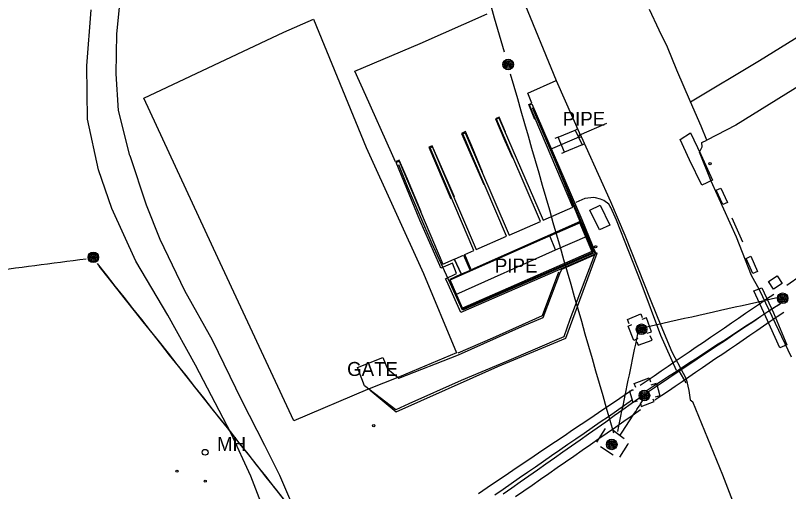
# Model space of a CAD drawing. Extents: x 368532 to 392481, y 10654822 to 10676899.
# Drawn here: x 370907.9 to 371184.7, y 10674286.8 to 10674457.3 of the extents above; entities that cross this region are included whole.
import ezdxf

# ---------------------------------------------------------------- set-up
doc = ezdxf.new("R2010")
doc.units = 0
for name, color, linetype in [('p_Catenary', 7, 'Continuous'), ('p_drainage conc drain', 7, 'Continuous'), ('p_drainage water', 7, 'Continuous'), ('p_dtm retaining wall', 7, 'Continuous'), ('p_dtm slab', 7, 'Continuous'), ('p_road - paved curb', 7, 'Continuous'), ('p_road conc barrier', 7, 'Continuous'), ('p_road dirt road', 7, 'Continuous'), ('p_structure fence', 7, 'Continuous'), ('p_structure pipe', 7, 'Continuous'), ('p_structure unidentified', 7, 'Continuous'), ('p_utility general pole', 7, 'Continuous'), ('p_utility manhole', 7, 'Continuous')]:
    doc.layers.add(name, color=color, linetype=linetype)

msp = doc.modelspace()

# ---------------------------------------------------------------- linework, layer by layer
at = {"layer": 'p_Catenary'}
for points in [[(371077.62, 10674462.55), (371079.37, 10674456.45), (371081.12, 10674450.35), (371082.87, 10674444.25)], [(371085.09, 10674436.39), (371086.36, 10674431.96), (371087.64, 10674427.53), (371088.91, 10674423.09), (371090.19, 10674418.66), (371091.46, 10674414.23), (371092.74, 10674409.8), (371094.01, 10674405.36), (371095.29, 10674400.93), (371096.56, 10674396.5), (371097.83, 10674392.07), (371099.11, 10674387.64), (371100.38, 10674383.2), (371101.66, 10674378.77), (371102.93, 10674374.34), (371104.21, 10674369.91), (371105.48, 10674365.48), (371106.76, 10674361.04), (371108.03, 10674356.61), (371109.3, 10674352.18), (371110.58, 10674347.75), (371111.85, 10674343.31), (371113.13, 10674338.88), (371114.4, 10674334.45), (371115.68, 10674330.02), (371116.95, 10674325.59), (371118.23, 10674321.15), (371119.5, 10674316.72), (371120.78, 10674312.29), (371122.05, 10674307.86)], [(370889.62, 10674364.43), (370891.92, 10674364.73), (370894.21, 10674365.03), (370896.51, 10674365.34), (370898.8, 10674365.64), (370901.1, 10674365.94), (370903.39, 10674366.25), (370905.69, 10674366.55), (370907.98, 10674366.85), (370910.28, 10674367.16), (370912.57, 10674367.46), (370914.87, 10674367.76), (370917.17, 10674368.07), (370919.46, 10674368.37), (370921.76, 10674368.67), (370924.05, 10674368.98), (370926.35, 10674369.28), (370928.64, 10674369.58), (370930.94, 10674369.89), (370933.23, 10674370.19)], [(370937.18, 10674368.41), (370940.35, 10674364.4), (370943.52, 10674360.39), (370946.7, 10674356.38), (370949.87, 10674352.37), (370953.04, 10674348.36), (370956.21, 10674344.35), (370959.38, 10674340.35), (370962.55, 10674336.34), (370965.72, 10674332.33), (370968.89, 10674328.32), (370972.06, 10674324.31), (370975.23, 10674320.3), (370978.4, 10674316.29), (370981.57, 10674312.28), (370984.75, 10674308.27), (370987.92, 10674304.26), (370991.09, 10674300.26), (370994.26, 10674296.25), (370997.43, 10674292.24), (371000.6, 10674288.23), (371003.77, 10674284.22)], [(370937.81, 10674367.45), (370940.96, 10674363.48), (370944.11, 10674359.51), (370947.26, 10674355.54), (370950.41, 10674351.56), (370953.55, 10674347.59), (370956.7, 10674343.62), (370959.85, 10674339.65), (370963, 10674335.68), (370966.15, 10674331.71), (370969.3, 10674327.74), (370972.45, 10674323.76), (370975.59, 10674319.79), (370978.74, 10674315.82), (370981.89, 10674311.85), (370985.04, 10674307.88), (370988.19, 10674303.91), (370991.34, 10674299.94), (370994.49, 10674295.96), (370997.63, 10674291.99), (371000.78, 10674288.02), (371003.93, 10674284.05)], [(371184.12, 10674360.75), (371189.32, 10674364.28)], [(371131.57, 10674324.84), (371134.09, 10674326.56), (371136.61, 10674328.28), (371139.13, 10674330), (371141.65, 10674331.71), (371144.17, 10674333.43), (371146.68, 10674335.15), (371149.2, 10674336.87), (371151.72, 10674338.59), (371154.24, 10674340.31), (371156.76, 10674342.03), (371159.28, 10674343.74), (371161.8, 10674345.46), (371164.32, 10674347.18), (371166.83, 10674348.9), (371169.35, 10674350.62), (371171.87, 10674352.34), (371174.39, 10674354.05), (371176.91, 10674355.77), (371179.43, 10674357.49)], [(371131.95, 10674345.36), (371134.54, 10674345.93), (371137.12, 10674346.51), (371139.71, 10674347.09), (371142.3, 10674347.67), (371144.88, 10674348.25), (371147.47, 10674348.83), (371150.06, 10674349.41), (371152.64, 10674349.99), (371155.23, 10674350.57), (371157.82, 10674351.15), (371160.4, 10674351.73), (371162.99, 10674352.31), (371165.58, 10674352.89), (371168.16, 10674353.47), (371170.75, 10674354.05), (371173.34, 10674354.63), (371175.92, 10674355.2), (371178.51, 10674355.78), (371181.1, 10674356.36)], [(371181.69, 10674353.93), (371179.17, 10674352.29), (371176.65, 10674350.65), (371174.13, 10674349.01), (371171.61, 10674347.37), (371169.09, 10674345.73), (371166.57, 10674344.09), (371164.05, 10674342.45), (371161.53, 10674340.81), (371159.01, 10674339.17), (371156.49, 10674337.53), (371153.97, 10674335.89), (371151.45, 10674334.25), (371148.93, 10674332.61), (371146.41, 10674330.97), (371143.89, 10674329.33), (371141.37, 10674327.69), (371138.85, 10674326.05), (371136.33, 10674324.41), (371133.81, 10674322.77)], [(371182.44, 10674354.53), (371179.9, 10674352.83), (371177.36, 10674351.13), (371174.82, 10674349.43), (371172.29, 10674347.73), (371169.75, 10674346.03), (371167.21, 10674344.33), (371164.67, 10674342.64), (371162.14, 10674340.94), (371159.6, 10674339.24), (371157.06, 10674337.54), (371154.52, 10674335.84), (371151.99, 10674334.14), (371149.45, 10674332.44), (371146.91, 10674330.74), (371144.37, 10674329.04), (371141.83, 10674327.34), (371139.3, 10674325.64), (371136.76, 10674323.94), (371134.22, 10674322.24)], [(371136.91, 10674319.59), (371139.34, 10674321.25), (371141.77, 10674322.9), (371144.2, 10674324.56), (371146.63, 10674326.22), (371149.06, 10674327.88), (371151.49, 10674329.53), (371153.92, 10674331.19), (371156.34, 10674332.85), (371158.77, 10674334.5), (371161.2, 10674336.16), (371163.63, 10674337.82), (371166.06, 10674339.47), (371168.49, 10674341.13), (371170.92, 10674342.79), (371173.35, 10674344.45), (371175.78, 10674346.1), (371178.21, 10674347.76), (371180.64, 10674349.42), (371183.07, 10674351.07)], [(371123.6, 10674308.34), (371123.98, 10674310.17), (371124.36, 10674312.01), (371124.73, 10674313.84), (371125.11, 10674315.68), (371125.49, 10674317.52), (371125.86, 10674319.35), (371126.24, 10674321.19), (371126.62, 10674323.02), (371127, 10674324.86), (371127.37, 10674326.69), (371127.75, 10674328.53), (371128.13, 10674330.37), (371128.5, 10674332.2), (371128.88, 10674334.04), (371129.26, 10674335.87), (371129.63, 10674337.71), (371130.01, 10674339.54), (371130.39, 10674341.38), (371130.77, 10674343.22)], [(371073.72, 10674286.13), (371076.78, 10674288.19), (371079.85, 10674290.26), (371082.91, 10674292.33), (371085.98, 10674294.39), (371089.05, 10674296.46), (371092.11, 10674298.53), (371095.18, 10674300.59), (371098.25, 10674302.66), (371101.31, 10674304.73), (371104.38, 10674306.79), (371107.44, 10674308.86), (371110.51, 10674310.93), (371113.58, 10674312.99), (371116.64, 10674315.06), (371119.71, 10674317.13), (371122.77, 10674319.19), (371125.84, 10674321.26), (371128.91, 10674323.32)], [(371131.5, 10674320.31), (371128.44, 10674318.15), (371125.38, 10674316), (371122.33, 10674313.85), (371119.27, 10674311.69), (371116.21, 10674309.54), (371113.15, 10674307.38), (371110.1, 10674305.23), (371107.04, 10674303.08), (371103.98, 10674300.92), (371100.93, 10674298.77), (371097.87, 10674296.61), (371094.81, 10674294.46), (371091.76, 10674292.31), (371088.7, 10674290.15), (371085.64, 10674288), (371082.58, 10674285.85)], [(371128.93, 10674319.62), (371126.03, 10674317.62), (371123.12, 10674315.61), (371120.22, 10674313.6), (371117.32, 10674311.6), (371114.42, 10674309.59), (371111.52, 10674307.59), (371108.62, 10674305.58), (371105.72, 10674303.58), (371102.82, 10674301.57), (371099.92, 10674299.57), (371097.02, 10674297.56), (371094.12, 10674295.56), (371091.22, 10674293.55), (371088.32, 10674291.55), (371085.42, 10674289.54), (371082.52, 10674287.54), (371079.61, 10674285.53)], [(371124.29, 10674306.7), (371124.73, 10674307.38), (371125.17, 10674308.06), (371125.61, 10674308.74), (371126.05, 10674309.41), (371126.49, 10674310.09), (371126.93, 10674310.77), (371127.37, 10674311.45), (371127.81, 10674312.12), (371128.25, 10674312.8), (371128.69, 10674313.48), (371129.13, 10674314.16), (371129.57, 10674314.83), (371130.01, 10674315.51), (371130.45, 10674316.19), (371130.89, 10674316.87), (371131.33, 10674317.54), (371131.77, 10674318.22), (371132.21, 10674318.9), (371132.65, 10674319.58)], [(371086.94, 10674284.96), (371089.93, 10674287.04), (371092.92, 10674289.12), (371095.91, 10674291.2), (371098.89, 10674293.27), (371101.88, 10674295.35), (371104.87, 10674297.43), (371107.86, 10674299.51), (371110.85, 10674301.59), (371113.84, 10674303.67), (371116.83, 10674305.74), (371119.81, 10674307.82), (371122.8, 10674309.9), (371125.79, 10674311.98), (371128.78, 10674314.06), (371131.77, 10674316.14)]]:
    msp.add_lwpolyline(points, dxfattribs=at)
at = {"layer": 'p_drainage conc drain'}
for p, q in [((371103.55, 10674366.47), (371115.28, 10674371.52)), ((371115.28, 10674371.52), (371106.45, 10674348.36)), ((371096.92, 10674349.17), (371102.8, 10674364.89)), ((371102.8, 10674364.89), (371103.55, 10674366.47)), ((371089.26, 10674345.91), (371096.92, 10674349.17)), ((371106.45, 10674348.36), (371104.28, 10674342.17)), ((371066.59, 10674335.8), (371089.26, 10674345.91)), ((371104.28, 10674342.17), (371083.73, 10674333.37)), ((371030.37, 10674331.24), (371039.48, 10674334.82)), ((371039.48, 10674334.82), (371041.16, 10674330.71)), ((371045.25, 10674327.34), (371066.59, 10674335.8)), ((371032.96, 10674324.66), (371030.37, 10674331.24)), ((371083.73, 10674333.37), (371067.58, 10674326.58)), ((371041.16, 10674330.71), (371045.25, 10674327.34)), ((371067.58, 10674326.58), (371048.75, 10674318.14)), ((371044.08, 10674316.05), (371032.96, 10674324.66)), ((371048.75, 10674318.14), (371044.08, 10674316.05))]:
    msp.add_line(p, q, dxfattribs=at)
at = {"layer": 'p_drainage water'}
for p, q in [((371102.98, 10674379.99), (371109.87, 10674383.14)), ((371109.87, 10674383.14), (371114.35, 10674372.8)), ((371063.64, 10674362.61), (371102.98, 10674379.99)), ((371114.35, 10674372.8), (371067.99, 10674352.46)), ((371067.99, 10674352.46), (371063.64, 10674362.61))]:
    msp.add_line(p, q, dxfattribs=at)
at = {"layer": 'p_dtm retaining wall'}
for p, q in [((371091.96, 10674425.2), (371092.88, 10674425.66)), ((371092.88, 10674425.66), (371110.77, 10674384.16)), ((371107.49, 10674388.64), (371091.96, 10674425.2)), ((371080.19, 10674420.18), (371081.07, 10674420.61)), ((371095.95, 10674383.55), (371080.19, 10674420.18)), ((371081.07, 10674420.61), (371096.88, 10674383.98)), ((371068.15, 10674414.9), (371068.96, 10674415.3)), ((371083.8, 10674378.3), (371068.15, 10674414.9)), ((371068.96, 10674415.3), (371084.76, 10674378.6)), ((371056.41, 10674409.92), (371057.16, 10674410.31)), ((371072.04, 10674373.09), (371056.41, 10674409.92)), ((371057.16, 10674410.31), (371072.93, 10674373.43)), ((371044.24, 10674404.67), (371045.32, 10674405.07)), ((371052.68, 10674383.99), (371044.24, 10674404.67)), ((371045.32, 10674405.07), (371060.95, 10674368.2)), ((371115.02, 10674392.07), (371111.75, 10674391.75)), ((371115.68, 10674391.97), (371115.02, 10674392.07)), ((371111.75, 10674391.75), (371108.58, 10674390.29)), ((371117.41, 10674391.45), (371115.68, 10674391.97)), ((371118.62, 10674390.97), (371117.41, 10674391.45)), ((371120.35, 10674389.72), (371118.62, 10674390.97)), ((371120.92, 10674388.85), (371120.35, 10674389.72)), ((371096.88, 10674383.98), (371107.49, 10674388.64)), ((371121.09, 10674388.47), (371120.92, 10674388.85)), ((371123.18, 10674384.01), (371121.09, 10674388.47)), ((371059.92, 10674367.77), (371052.68, 10674383.99)), ((371110.77, 10674384.16), (371115.78, 10674371.95)), ((371131.93, 10674361.56), (371123.18, 10674384.01)), ((371110.15, 10674383.52), (371071.08, 10674366.16)), ((371084.76, 10674378.6), (371095.95, 10674383.55)), ((371114.76, 10674372.53), (371110.15, 10674383.52)), ((371072.93, 10674373.43), (371083.8, 10674378.3)), ((371068.8, 10674371.65), (371072.04, 10674373.09)), ((371060.95, 10674368.2), (371065.01, 10674369.96)), ((371065.01, 10674369.96), (371067.47, 10674364.58)), ((371065.17, 10674370.03), (371065.32, 10674370.08)), ((371067.6, 10674364.62), (371065.17, 10674370.03)), ((371065.32, 10674370.08), (371068.4, 10674371.49)), ((371115.78, 10674371.95), (371067.45, 10674350.91)), ((371067.96, 10674352.09), (371114.76, 10674372.53)), ((371068.4, 10674371.49), (371070.73, 10674365.94)), ((371071.08, 10674366.16), (371068.8, 10674371.65)), ((371105.05, 10674341.76), (371116.21, 10674372.13)), ((371116.21, 10674372.13), (371115.7, 10674372.22)), ((371060.26, 10674366.82), (371059.92, 10674367.77)), ((371064.4, 10674368.52), (371060.26, 10674366.82)), ((371065.88, 10674364.84), (371064.4, 10674368.52)), ((371061.94, 10674363.02), (371065.88, 10674364.84)), ((371067.47, 10674364.58), (371063.42, 10674362.76)), ((371070.73, 10674365.94), (371067.6, 10674364.62)), ((371102.37, 10674365.33), (371096.55, 10674349.76)), ((371062.44, 10674362.12), (371061.94, 10674363.02)), ((371067.45, 10674350.91), (371062.44, 10674362.12)), ((371063.42, 10674362.76), (371067.96, 10674352.09)), ((371139.02, 10674342.65), (371131.93, 10674361.56)), ((371096.55, 10674349.76), (371078.69, 10674341.72)), ((371127.08, 10674348.37), (371131.84, 10674350.45)), ((371127.73, 10674346.88), (371127.08, 10674348.37)), ((371131.84, 10674350.45), (371132.36, 10674349.08)), ((371133.87, 10674349.04), (371132.21, 10674348.45)), ((371135.62, 10674344.01), (371133.87, 10674349.04)), ((371127.34, 10674346.04), (371128.69, 10674346.6)), ((371129.4, 10674340.87), (371127.34, 10674346.04)), ((371134.17, 10674343.53), (371135.62, 10674344.01)), ((371135.87, 10674341.06), (371135.24, 10674342.59)), ((371144.66, 10674330.1), (371139.02, 10674342.65)), ((371078.69, 10674341.72), (371066.31, 10674336.38)), ((371080.6, 10674331.57), (371105.05, 10674341.76)), ((371130.76, 10674341.58), (371129.4, 10674340.87)), ((371130.42, 10674340.43), (371130.94, 10674339.17)), ((371130.94, 10674339.17), (371135.87, 10674341.06)), ((371044.23, 10674315.35), (371080.6, 10674331.57)), ((371148.06, 10674325.75), (371145.54, 10674329.96)), ((371129.49, 10674325.48), (371134.87, 10674327.56)), ((371134.87, 10674327.56), (371135.32, 10674326.09)), ((371135.5, 10674324.97), (371137.5, 10674325.57)), ((371137.5, 10674325.57), (371138.62, 10674321.08)), ((371034.89, 10674323.1), (371044.23, 10674315.35)), ((371129.28, 10674323.11), (371127.81, 10674322.77)), ((371130.12, 10674324.1), (371129.49, 10674325.48)), ((371127.81, 10674322.77), (371129.03, 10674318.77)), ((371138.62, 10674321.08), (371136.93, 10674320.62)), ((371129.03, 10674318.77), (371130.67, 10674319.23)), ((371131.69, 10674318.42), (371131.96, 10674317.28)), ((371131.96, 10674317.28), (371136.62, 10674319.06)), ((371136.62, 10674319.06), (371136.25, 10674319.91)), ((371116.13, 10674304.49), (371119.22, 10674309.41)), ((371121.43, 10674309.11), (371124.44, 10674306.91)), ((371124.44, 10674306.91), (371125.93, 10674305.81)), ((371124.32, 10674299.13), (371127.23, 10674303.63)), ((371127.23, 10674303.63), (371127.5, 10674304.06)), ((371117.39, 10674302.93), (371121.91, 10674299.98))]:
    msp.add_line(p, q, dxfattribs=at)
at = {"layer": 'p_dtm slab'}
for p, q in [((371052.8, 10674447.27), (371076.83, 10674457.82)), ((371174.33, 10674441.2), (371189.37, 10674450.52)), ((371029.46, 10674437.3), (371052.8, 10674447.27)), ((371149.65, 10674426.41), (371174.33, 10674441.2)), ((371033.42, 10674428.67), (371029.46, 10674437.3)), ((371091.34, 10674429.42), (371101.55, 10674434)), ((371189.72, 10674432.82), (371165.86, 10674418.06)), ((371042.58, 10674408.07), (371033.42, 10674428.67)), ((371092.79, 10674425.83), (371091.34, 10674429.42)), ((371091.71, 10674425.38), (371092.79, 10674425.83)), ((371093.9, 10674420.09), (371091.71, 10674425.38)), ((371081.09, 10674420.86), (371079.84, 10674420.24)), ((371079.84, 10674420.24), (371083.16, 10674412.34)), ((371083.35, 10674415.49), (371081.09, 10674420.86)), ((371165.86, 10674418.06), (371155.47, 10674412.62)), ((371069.02, 10674415.75), (371067.68, 10674415.03)), ((371067.68, 10674415.03), (371075.66, 10674396.72)), ((371071.33, 10674410.48), (371069.02, 10674415.75)), ((371083.16, 10674412.34), (371085.96, 10674406.34)), ((371057.08, 10674410.66), (371055.92, 10674410.11)), ((371055.92, 10674410.11), (371063.85, 10674391.63)), ((371058.34, 10674407.9), (371057.08, 10674410.66)), ((371075.16, 10674401.23), (371071.33, 10674410.48)), ((371044.01, 10674404.83), (371042.58, 10674408.07)), ((371065.08, 10674392.37), (371058.34, 10674407.9)), ((371045.35, 10674405.51), (371044.01, 10674404.83)), ((371048.25, 10674398.68), (371045.35, 10674405.51)), ((371053.16, 10674386.97), (371048.25, 10674398.68))]:
    msp.add_line(p, q, dxfattribs=at)
at = {"layer": 'p_road - paved curb'}
for p, q in [((371089.43, 10674463.51), (371101.55, 10674434)), ((371138.47, 10674452.05), (371135.01, 10674459.41)), ((371141.36, 10674445.93), (371138.47, 10674452.05)), ((371144.71, 10674437.65), (371141.36, 10674445.93)), ((371149.65, 10674426.41), (371144.71, 10674437.65)), ((371101.55, 10674434), (371110.29, 10674414.32)), ((371153.5, 10674417.61), (371149.65, 10674426.41)), ((371155.47, 10674412.62), (371153.5, 10674417.61)), ((371110.47, 10674413.92), (371112.11, 10674410.23)), ((371153.75, 10674411.82), (371155.47, 10674412.62)), ((371153.78, 10674410.27), (371153.75, 10674411.82)), ((371112.11, 10674410.23), (371121.03, 10674390.68)), ((371152.83, 10674408.36), (371153.78, 10674410.27)), ((371157.04, 10674397.99), (371152.83, 10674408.36)), ((371166.08, 10674377.91), (371157.04, 10674397.99)), ((371121.03, 10674390.68), (371126.08, 10674378.66)), ((371126.08, 10674378.66), (371135.43, 10674355.08)), ((371171.49, 10674364.17), (371166.08, 10674377.91)), ((371174.36, 10674359.05), (371171.49, 10674364.17)), ((371185.79, 10674334.92), (371174.36, 10674359.05)), ((371135.43, 10674355.08), (371139, 10674346.2)), ((371139, 10674346.2), (371142.97, 10674336.81)), ((371142.97, 10674336.81), (371148.09, 10674327.13)), ((371148.09, 10674327.13), (371149.04, 10674322.94)), ((371149.04, 10674322.94), (371149.53, 10674319.69)), ((371149.53, 10674319.69), (371150.5, 10674318.9)), ((371161.2, 10674292.65), (371150.5, 10674318.9)), ((371167.76, 10674275.86), (371161.2, 10674292.65))]:
    msp.add_line(p, q, dxfattribs=at)
at = {"layer": 'p_road conc barrier'}
for p, q in [((371158.84, 10674394.68), (371160.47, 10674395.46)), ((371160.47, 10674395.46), (371162.9, 10674390.33)), ((371161.27, 10674389.56), (371158.84, 10674394.68)), ((371162.9, 10674390.33), (371161.27, 10674389.56)), ((371164.49, 10674384.86), (371168.26, 10674376.18)), ((371169.54, 10674370.3), (371171.24, 10674371.06)), ((371171.96, 10674364.89), (371169.54, 10674370.3)), ((371171.24, 10674371.06), (371173.66, 10674365.65)), ((371173.66, 10674365.65), (371171.96, 10674364.89))]:
    msp.add_line(p, q, dxfattribs=at)
at = {"layer": 'p_road dirt road'}
for p, q in [((370944.25, 10674450.77), (370945.62, 10674465.06)), ((370933.45, 10674439.21), (370935.06, 10674459.37)), ((370944.02, 10674436.37), (370944.25, 10674450.77)), ((370933.76, 10674420.11), (370933.45, 10674439.21)), ((370944.77, 10674423.25), (370944.02, 10674436.37)), ((370948.86, 10674407.16), (370944.77, 10674423.25)), ((370937.72, 10674402), (370933.76, 10674420.11)), ((370948.86, 10674407.16), (370954.74, 10674389.48)), ((370942.45, 10674388.15), (370937.72, 10674402)), ((370954.74, 10674389.48), (370959.67, 10674377.19)), ((370951.01, 10674369.26), (370942.45, 10674388.15)), ((370959.67, 10674377.19), (370968.42, 10674358.76)), ((370962.49, 10674349.95), (370951.01, 10674369.26)), ((370968.42, 10674358.76), (370978.33, 10674341.1)), ((370972.37, 10674332.03), (370962.49, 10674349.95)), ((370978.33, 10674341.1), (370988.87, 10674319.5)), ((370985.17, 10674307.54), (370972.37, 10674332.03)), ((370988.87, 10674319.5), (370997.14, 10674303.42)), ((370992.17, 10674292.32), (370985.17, 10674307.54)), ((370997.14, 10674303.42), (371002.48, 10674292.66)), ((371002.48, 10674292.66), (371007.12, 10674281.76)), ((370996.35, 10674281.46), (370992.17, 10674292.32))]:
    msp.add_line(p, q, dxfattribs=at)
at = {"layer": 'p_structure fence'}
for p, q in [((371004.06, 10674451.32), (371014.65, 10674455.95)), ((371014.65, 10674455.95), (371033.53, 10674410.04)), ((370953.86, 10674427.67), (371004.06, 10674451.32)), ((370980.39, 10674370.46), (370953.86, 10674427.67)), ((371092.98, 10674424.38), (371115.25, 10674372.23)), ((371033.53, 10674410.04), (371054.05, 10674364.82)), ((371048.32, 10674396.07), (371045.25, 10674403.76)), ((371057.1, 10674375.49), (371048.32, 10674396.07)), ((371068.03, 10674351.72), (371057.1, 10674375.49)), ((371007.57, 10674312.14), (370980.39, 10674370.46)), ((371115.25, 10674372.23), (371068.03, 10674351.72)), ((371054.05, 10674364.82), (371065.8, 10674336.41)), ((371065.8, 10674336.41), (371045.49, 10674327.83)), ((371045.49, 10674327.83), (371034.04, 10674323.34)), ((371034.04, 10674323.34), (371007.57, 10674312.14))]:
    msp.add_line(p, q, dxfattribs=at)
at = {"layer": 'p_structure pipe'}
for p, q in [((371109.82, 10674414.46), (371119.66, 10674418.67)), ((371109.96, 10674414.34), (371109.82, 10674414.46)), ((371099.57, 10674409.37), (371109.75, 10674413.86)), ((371110.25, 10674383.18), (371099.57, 10674409.37)), ((371099.25, 10674378.42), (371110.25, 10674383.18)), ((371101.31, 10674373.34), (371099.25, 10674378.42)), ((371101.31, 10674373.34), (371112.66, 10674378.28)), ((371065.57, 10674357.34), (371101.31, 10674373.34))]:
    msp.add_line(p, q, dxfattribs=at)
at = {"layer": 'p_structure unidentified'}
for p, q in [((371102.27, 10674413.65), (371108.37, 10674416.19)), ((371108.37, 10674416.19), (371109.18, 10674416.65)), ((371108.37, 10674416.19), (371110.84, 10674410.97)), ((371145.98, 10674412.87), (371149.67, 10674415.2)), ((371149.67, 10674415.2), (371153.4, 10674407.48)), ((371102.27, 10674413.65), (371101.11, 10674413.24)), ((371104.51, 10674408.34), (371102.27, 10674413.65)), ((371149.31, 10674405.64), (371145.98, 10674412.87)), ((371110.84, 10674410.97), (371104.51, 10674408.34)), ((371110.84, 10674410.97), (371111.61, 10674411.33)), ((371103.58, 10674407.96), (371104.51, 10674408.34)), ((371153.4, 10674407.48), (371157.54, 10674398.28)), ((371153.7, 10674396.49), (371149.31, 10674405.64)), ((371157.54, 10674398.28), (371153.7, 10674396.49)), ((371113.64, 10674387.51), (371117.3, 10674389.3)), ((371117.3, 10674389.3), (371120.78, 10674382.2)), ((371117.03, 10674380.52), (371113.64, 10674387.51)), ((371120.78, 10674382.2), (371117.03, 10674380.52)), ((371177.54, 10674362.05), (371180.72, 10674364.09)), ((371179.32, 10674359.25), (371177.54, 10674362.05)), ((371180.72, 10674364.09), (371182.43, 10674361.24)), ((371172.31, 10674358.65), (371175.15, 10674359.77)), ((371175.15, 10674359.77), (371179.42, 10674350.74)), ((371182.43, 10674361.24), (371179.32, 10674359.25)), ((371176.58, 10674349.37), (371172.31, 10674358.65)), ((371179.42, 10674350.74), (371184.19, 10674339.31)), ((371181.6, 10674338.3), (371176.58, 10674349.37)), ((371184.19, 10674339.31), (371181.6, 10674338.3))]:
    msp.add_line(p, q, dxfattribs=at)
for centre in [(371110.1, 10674413.99), (371156.64, 10674404.21), (371115.68, 10674374.47), (371036.2, 10674310.38), (370965.76, 10674294.06), (370975.89, 10674290.53)]:
    msp.add_circle(centre, 0.375, dxfattribs=at)
at = {"layer": 'p_utility general pole'}
for centre, radius in [((371084.35, 10674439.75), 1.9), ((371084.35, 10674439.75), 1.44), ((371084.35, 10674439.75), 0.973), ((371084.35, 10674439.75), 0.539), ((371084.35, 10674439.75), 0.192), ((370935.82, 10674370.66), 1.9), ((370935.82, 10674370.66), 1.44), ((370935.82, 10674370.66), 0.973), ((370935.82, 10674370.66), 0.539), ((370935.82, 10674370.66), 0.192), ((371182.64, 10674356), 1.9), ((371182.64, 10674356), 1.44), ((371182.64, 10674356), 0.973), ((371182.64, 10674356), 0.539), ((371182.64, 10674356), 0.192), ((371132.12, 10674344.9), 1.9), ((371132.12, 10674344.9), 1.44), ((371132.12, 10674344.9), 0.973), ((371132.12, 10674344.9), 0.539), ((371132.12, 10674344.9), 0.192), ((371133.13, 10674321.18), 1.9), ((371133.13, 10674321.18), 1.44), ((371133.13, 10674321.18), 0.973), ((371133.13, 10674321.18), 0.539), ((371133.13, 10674321.18), 0.192), ((371121.43, 10674303.66), 1.9), ((371121.43, 10674303.66), 1.44), ((371121.43, 10674303.66), 0.973), ((371121.43, 10674303.66), 0.539), ((371121.43, 10674303.66), 0.192)]:
    msp.add_circle(centre, radius, dxfattribs=at)
at = {"layer": 'p_utility manhole'}
msp.add_circle((370975.83, 10674300.85), 1.05, dxfattribs=at)

# ---------------------------------------------------------------- texts
at = {"layer": 'p_structure fence'}
msp.add_text(' GATE', height=5, dxfattribs=at).set_placement((371024.83, 10674328.19))
at = {"layer": 'p_structure pipe'}
for p in [(371102, 10674417.77), (371077.74, 10674365.23)]:
    msp.add_text(' PIPE', height=5, dxfattribs=at).set_placement(p)
at = {"layer": 'p_utility manhole'}
msp.add_text('MH', height=5, dxfattribs=at).set_placement((370980.1, 10674301.32))

doc.saveas('drawing.dxf')
